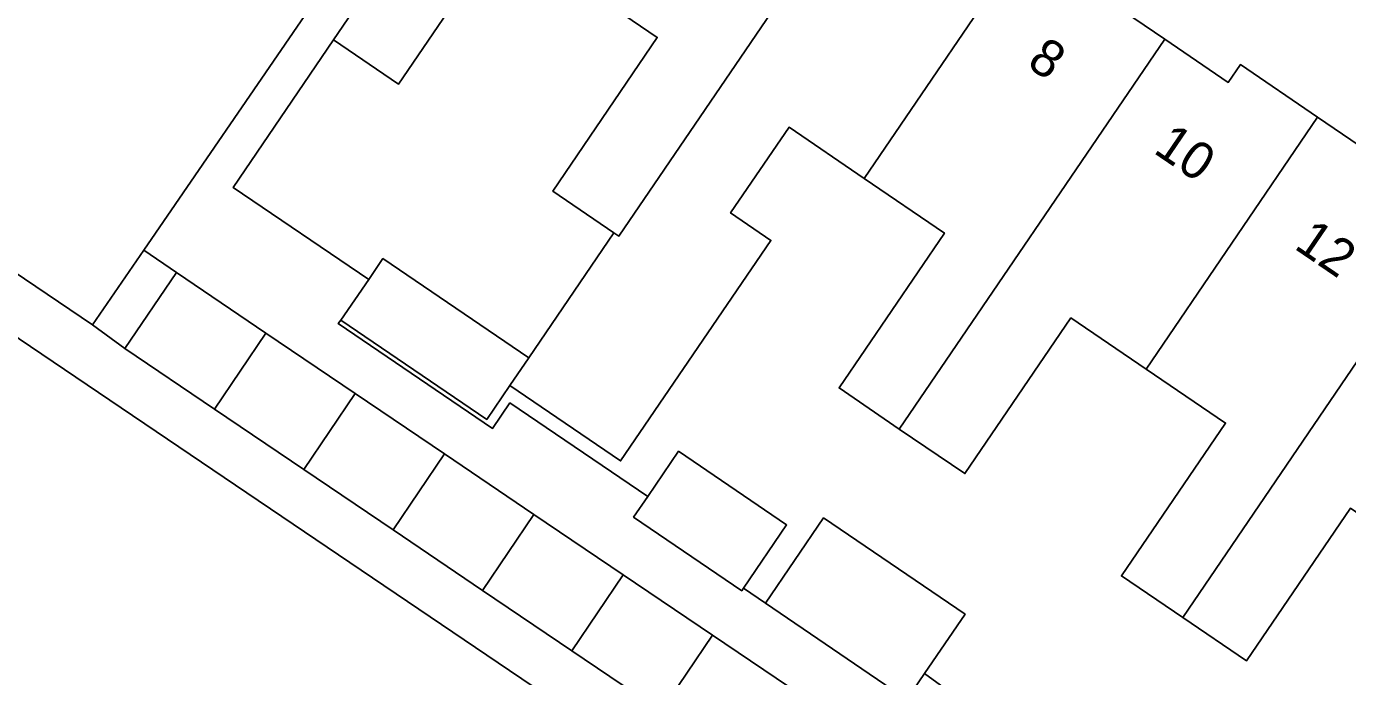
# Model space of a CAD drawing. Extents: x 159279 to 160377, y 384531 to 385888.
# Drawn here: x 159834.73 to 159870.14, y 384790.68 to 384808.1 of the extents above; entities that cross this region are included whole.
import ezdxf

# ---------------------------------------------------------------- set-up
doc = ezdxf.new("R2010")
doc.units = 0
for name, color, linetype in [('IMGEO_Erf', 7, 'Continuous'), ('IMGEO_Pand', 7, 'Continuous'), ('IMGEO_Pand_nummerreeks', 7, 'Continuous'), ('IMGEO_Voetpad_open', 7, 'Continuous')]:
    doc.layers.add(name, color=color, linetype=linetype)

msp = doc.modelspace()

# ---------------------------------------------------------------- linework, layer by layer
at = {"layer": 'IMGEO_Erf'}
for points in [[(159927.578, 384769.66), (159852.026, 384821.042), (159850.361, 384818.603), (159854.217, 384815.978), (159856.367, 384814.514), (159856.018, 384814.002), (159857.686, 384812.866), (159859.352, 384811.732), (159859.684, 384812.219), (159861.787, 384810.787), (159863.892, 384809.354), (159863.576, 384808.889), (159865.24, 384807.756), (159866.94, 384806.598), (159867.266, 384807.076), (159869.335, 384805.667), (159871.372, 384804.279)], [(159814.594, 384798.937), (159815.059, 384798.586), (159817.054, 384800.909), (159821.793, 384796.841), (159826.532, 384792.771), (159831.272, 384788.701), (159836.012, 384784.631), (159840.752, 384780.562), (159845.492, 384776.492), (159850.232, 384772.422), (159854.972, 384768.352), (159859.712, 384764.282), (159864.451, 384760.212), (159869.191, 384756.142), (159873.931, 384752.073), (159876.345, 384750), (159878.671, 384748.003), (159883.411, 384743.933), (159885.124, 384744.266), (159889.352, 384746.225), (159896.887, 384757.365), (159896.975, 384757.494), (159822.578, 384807.809)], [(159870.211, 384795.187), (159867.425, 384791.096), (159865.719, 384792.257), (159864.078, 384793.375), (159866.866, 384797.469), (159864.738, 384798.918), (159862.724, 384800.289), (159859.882, 384796.114), (159858.125, 384797.31), (159856.509, 384798.41), (159859.335, 384802.561), (159857.182, 384804.026), (159855.169, 384805.397), (159853.605, 384803.1), (159854.682, 384802.367), (159850.657, 384796.457), (159847.689, 384798.478), (159847.067, 384797.566), (159843.161, 384800.225), (159843.084, 384800.141), (159847.224, 384797.326), (159847.689, 384798.01), (159851.382, 384795.5), (159852.209, 384796.714), (159855.104, 384794.742), (159853.948, 384793.045), (159854.541, 384792.641), (159856.097, 384794.927), (159859.885, 384792.347), (159858.8, 384790.754), (159880.797, 384774.717)]]:
    msp.add_lwpolyline(points, dxfattribs=at)
for points in [[(159851.639, 384807.804), (159849.598, 384809.194), (159847.484, 384810.634), (159844.706, 384806.554), (159842.964, 384807.74), (159840.272, 384803.786), (159843.905, 384801.317), (159844.288, 384801.88), (159848.194, 384799.221), (159850.476, 384802.572), (159848.837, 384803.688)], [(159838.751, 384801.504), (159837.88, 384802.102), (159836.505, 384800.099), (159837.373, 384799.466)]]:
    msp.add_lwpolyline(points, close=True, dxfattribs=at)
at = {"layer": 'IMGEO_Pand'}
for points in [[(159837.892, 384811.347), (159837.962, 384811.45), (159827.097, 384818.804), (159821.369, 384810.341), (159825.511, 384807.539), (159836.505, 384800.099), (159837.88, 384802.102), (159842.197, 384808.391)], [(159854.217, 384815.978), (159850.361, 384818.603), (159847.547, 384814.471), (159842.964, 384807.74), (159844.706, 384806.554), (159847.484, 384810.634), (159849.598, 384809.194)], [(159857.686, 384812.866), (159856.018, 384814.002), (159856.367, 384814.514), (159854.217, 384815.978), (159849.598, 384809.194), (159851.639, 384807.804), (159848.837, 384803.688), (159850.476, 384802.572), (159850.613, 384802.479)], [(159861.787, 384810.787), (159859.684, 384812.219), (159859.352, 384811.732), (159857.686, 384812.866), (159850.613, 384802.479), (159850.476, 384802.572), (159848.194, 384799.221), (159847.689, 384798.478), (159850.657, 384796.457), (159854.682, 384802.367), (159853.605, 384803.1), (159855.169, 384805.397), (159857.182, 384804.026)], [(159865.24, 384807.756), (159863.576, 384808.889), (159863.892, 384809.354), (159861.787, 384810.787), (159857.182, 384804.026), (159859.335, 384802.561), (159856.509, 384798.41), (159858.125, 384797.31)], [(159858.125, 384797.31), (159859.882, 384796.114), (159862.724, 384800.289), (159864.738, 384798.918), (159869.335, 384805.667), (159867.266, 384807.076), (159866.94, 384806.598), (159865.24, 384807.756)], [(159872.744, 384802.573), (159871.013, 384803.752), (159871.372, 384804.279), (159869.335, 384805.667), (159864.738, 384798.918), (159866.866, 384797.469), (159864.078, 384793.375), (159865.719, 384792.257)], [(159865.719, 384792.257), (159867.425, 384791.096), (159870.211, 384795.187), (159872.274, 384793.782), (159876.853, 384800.504), (159874.768, 384801.924), (159874.429, 384801.426), (159872.744, 384802.573)], [(159848.194, 384799.221), (159844.288, 384801.88), (159843.905, 384801.317), (159843.161, 384800.225), (159847.067, 384797.566), (159847.689, 384798.478)], [(159841.152, 384799.88), (159838.751, 384801.504), (159837.373, 384799.466), (159839.773, 384797.843)], [(159839.773, 384797.843), (159842.167, 384796.223), (159843.545, 384798.261), (159841.152, 384799.88)], [(159845.939, 384796.641), (159843.545, 384798.261), (159842.167, 384796.223), (159844.561, 384794.604)], [(159848.333, 384795.022), (159845.939, 384796.641), (159844.561, 384794.604), (159846.955, 384792.985)], [(159855.104, 384794.742), (159852.209, 384796.714), (159851.382, 384795.5), (159851.006, 384794.948), (159853.902, 384792.977), (159853.948, 384793.045)], [(159846.955, 384792.985), (159849.349, 384791.366), (159850.727, 384793.403), (159848.333, 384795.022)], [(159856.097, 384794.927), (159854.541, 384792.641), (159858.329, 384790.062), (159858.8, 384790.754), (159859.885, 384792.347)], [(159849.349, 384791.366), (159851.742, 384789.746), (159853.12, 384791.784), (159850.727, 384793.403)], [(159855.514, 384790.164), (159853.12, 384791.784), (159851.742, 384789.746), (159854.136, 384788.127)]]:
    msp.add_lwpolyline(points, close=True, dxfattribs=at)
at = {"layer": 'IMGEO_Voetpad_open'}
for points in [[(159880.797, 384774.717), (159858.8, 384790.754), (159858.329, 384790.062), (159854.541, 384792.641), (159853.948, 384793.045), (159853.902, 384792.977), (159851.006, 384794.948), (159851.382, 384795.5), (159847.689, 384798.01), (159847.224, 384797.326), (159843.084, 384800.141), (159843.161, 384800.225), (159843.905, 384801.317), (159840.272, 384803.786), (159842.964, 384807.74), (159847.547, 384814.471)], [(159842.197, 384808.391), (159837.88, 384802.102), (159838.751, 384801.504), (159841.152, 384799.88), (159843.545, 384798.261), (159845.939, 384796.641), (159848.333, 384795.022), (159850.727, 384793.403), (159853.12, 384791.784), (159855.514, 384790.164)], [(159822.578, 384807.809), (159896.975, 384757.494), (159896.887, 384757.365), (159889.352, 384746.225), (159885.124, 384744.266), (159883.411, 384743.933), (159880.153, 384740.14), (159876.895, 384736.346), (159873.623, 384732.536), (159874.812, 384731.516), (159875.896, 384732.709), (159875.705, 384732.876), (159877.324, 384734.798), (159878.428, 384733.857), (159880.036, 384735.734), (159883.289, 384739.531), (159888.262, 384743.946), (159918.005, 384724.436)], [(159851.742, 384789.746), (159849.349, 384791.366), (159846.955, 384792.985), (159844.561, 384794.604), (159842.167, 384796.223), (159839.773, 384797.843), (159837.373, 384799.466), (159836.505, 384800.099), (159825.511, 384807.539)]]:
    msp.add_lwpolyline(points, dxfattribs=at)

# ---------------------------------------------------------------- texts
at = {"layer": 'IMGEO_Pand_nummerreeks'}
for s, p in [('8', (159861.507, 384807.044)), ('10', (159864.902, 384804.732)), ('12', (159868.673, 384802.165))]:
    msp.add_text(s, height=1, rotation=325.7429, dxfattribs=at).set_placement(p)

doc.saveas('drawing.dxf')
